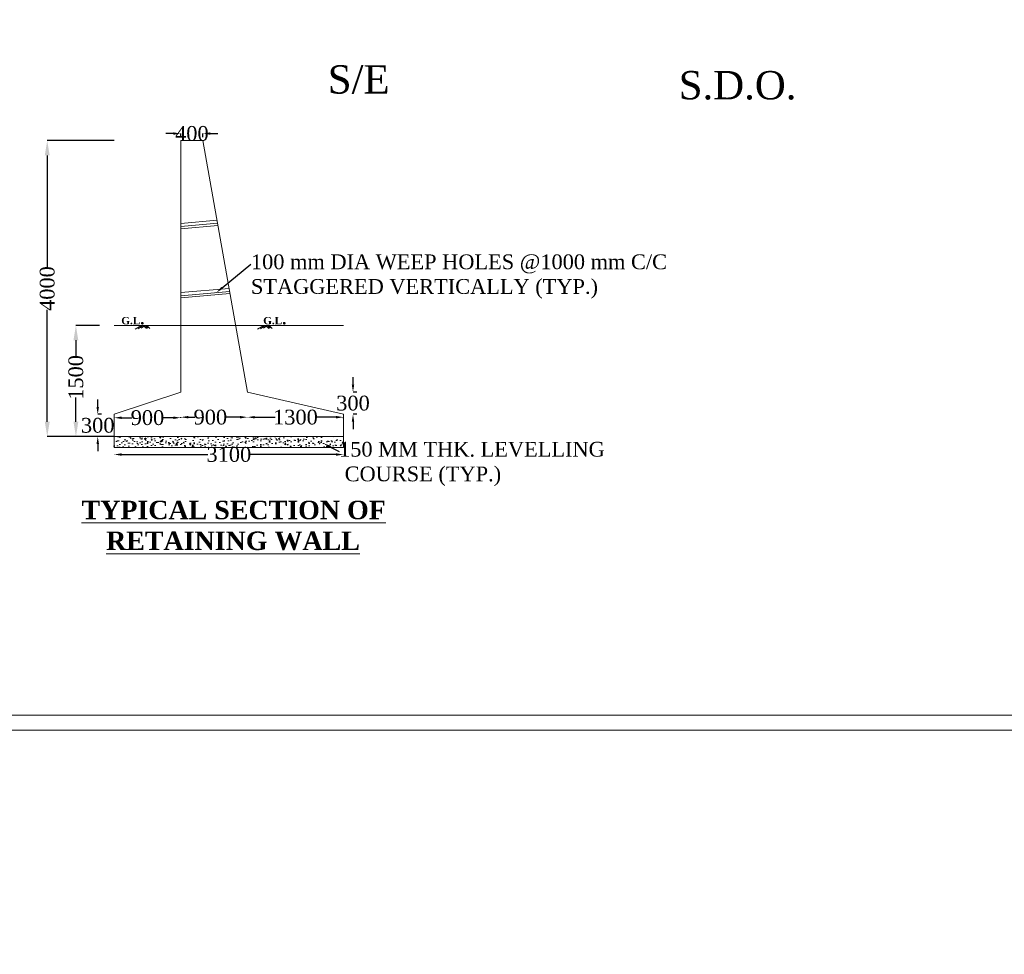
# Model space of a CAD drawing. Header units: millimetres. Extents: x -20950785 to 389010297, y -11535949 to 14056629.
# Tile 601 of 654: x 20224219 to 20290755, y -441575 to -378396. Entities that reach past the tile are written whole.
import ezdxf
from ezdxf import colors
from ezdxf.entities.mleader import LeaderData, LeaderLine
from ezdxf.math import Vec2, Vec3

# ---------------------------------------------------------------- set-up
doc = ezdxf.new("R2010")
doc.units = ezdxf.units.MM
doc.header["$LTSCALE"] = 60
doc.header["$MEASUREMENT"] = 0
doc.layers.add('TEX', color=6, linetype='Continuous')
doc.layers.add('TEXT', color=7, linetype='Continuous')
doc.styles.add('PDF Arial Bold', font='times.ttf')
doc.styles.add('style1', font='txt.shx', dxfattribs={"height": 1})
doc.dimstyles.get("Standard").update_dxf_attribs({"dimtxt": 400, "dimasz": 215, "dimexe": 0.18, "dimexo": 0.0625, "dimgap": 0.09, "dimtad": 0, "dimtih": 1, "dimtoh": 1, "dimdec": 0, "dimzin": 4, "dimdsep": 46, "dimtxsty": 'Standard', "dimblk": 'OPEN90', "dimcen": 0, "dimadec": 0, "dimazin": 1, "dimtfac": 1, "dimtdec": 0, "dimtix": 1, "dimtofl": 0, "dimtmove": 0, "dimatfit": 3, "dimldrblk": 'OPEN30', "dimfxl": 1, "dimtolj": 1, "dimtzin": 0, "dimarcsym": 0})

# ---------------------------------------------------------------- blocks, each defined once
blk = doc.blocks.new('*D4162')
at = {"color": 0, "linetype": 'Continuous', "lineweight": -2, "ltscale": 2, "transparency": 16777216}
for p, q in [((20234604, -386093), (20234104, -386093)), ((20235104, -386332), (20235104, -386093)), ((20236604, -386343), (20236604, -386093)), ((20237104, -386093), (20237604, -386093))]:
    blk.add_line(p, q, dxfattribs=at)
at = {"color": 0, "linetype": 'Continuous', "lineweight": 9, "ltscale": 2, "transparency": 16777216}
for points in [[(20234604, -386010), (20234604, -386176), (20235104, -386093)], [(20237104, -386010), (20237104, -386176), (20236604, -386093)]]:
    blk.add_solid(points, dxfattribs=at)
at = {"layer": 'Defpoints', "color": 0, "linetype": 'Continuous', "lineweight": 9, "ltscale": 2, "transparency": 16777216}
for p in [(20235104, -386332), (20236604, -386093), (20236604, -386343)]:
    blk.add_point(p, dxfattribs=at)
at = {"color": 0, "linetype": 'Continuous', "lineweight": 9, "ltscale": 2, "transparency": 16777216, "insert": (20235854, -386093), "char_height": 1000, "attachment_point": 5, "style": 'PDF Arial Bold'}
blk.add_mtext('\\A1;400', dxfattribs=at)
blk = doc.blocks.new('*D4163')
at = {"color": 0, "linetype": 'Continuous', "lineweight": -2, "ltscale": 2, "transparency": 16777216}
for p, q in [((20230604, -407780), (20230604, -407791)), ((20231104, -407790), (20236934, -407790)), ((20245604, -407790), (20239774, -407790)), ((20246104, -407780), (20246104, -407791))]:
    blk.add_line(p, q, dxfattribs=at)
at = {"color": 0, "linetype": 'Continuous', "lineweight": 9, "ltscale": 2, "transparency": 16777216}
for points in [[(20231104, -407707), (20231104, -407874), (20230604, -407790)], [(20245604, -407707), (20245604, -407874), (20246104, -407790)]]:
    blk.add_solid(points, dxfattribs=at)
at = {"layer": 'Defpoints', "color": 0, "linetype": 'Continuous', "lineweight": 9, "ltscale": 2, "transparency": 16777216}
for p in [(20230604, -407780), (20246104, -407780), (20246104, -407790)]:
    blk.add_point(p, dxfattribs=at)
at = {"color": 0, "linetype": 'Continuous', "lineweight": 9, "ltscale": 2, "transparency": 16777216, "insert": (20238354, -407790), "char_height": 1000, "attachment_point": 5, "style": 'PDF Arial Bold'}
blk.add_mtext('\\A1;3100', dxfattribs=at)
blk = doc.blocks.new('*D4164')
at = {"color": 0, "linetype": 'Continuous', "lineweight": -2, "ltscale": 2, "transparency": 16777216}
for p, q in [((20230604, -405303), (20230604, -405303)), ((20231104, -405303), (20231802, -405303)), ((20234604, -405303), (20233906, -405303)), ((20235104, -405303), (20235104, -405303))]:
    blk.add_line(p, q, dxfattribs=at)
at = {"color": 0, "linetype": 'Continuous', "lineweight": 9, "ltscale": 2, "transparency": 16777216}
for points in [[(20231104, -405220), (20231104, -405387), (20230604, -405303)], [(20234604, -405220), (20234604, -405387), (20235104, -405303)]]:
    blk.add_solid(points, dxfattribs=at)
at = {"layer": 'Defpoints', "color": 0, "linetype": 'Continuous', "lineweight": 9, "ltscale": 2, "transparency": 16777216}
for p in [(20230604, -405303), (20235104, -405303), (20235104, -405303)]:
    blk.add_point(p, dxfattribs=at)
at = {"color": 0, "linetype": 'Continuous', "lineweight": 9, "ltscale": 2, "transparency": 16777216, "insert": (20232854, -405303), "char_height": 1000, "attachment_point": 5, "style": 'PDF Arial Bold'}
blk.add_mtext('\\A1;900', dxfattribs=at)
blk = doc.blocks.new('*D4165')
at = {"color": 0, "linetype": 'Continuous', "lineweight": -2, "ltscale": 2, "transparency": 16777216}
for p, q in [((20235104, -405303), (20235104, -405267)), ((20235604, -405267), (20236052, -405267)), ((20239104, -405267), (20238156, -405267)), ((20239604, -405267), (20239604, -405267))]:
    blk.add_line(p, q, dxfattribs=at)
at = {"color": 0, "linetype": 'Continuous', "lineweight": 9, "ltscale": 2, "transparency": 16777216}
for points in [[(20235604, -405184), (20235604, -405350), (20235104, -405267)], [(20239104, -405184), (20239104, -405350), (20239604, -405267)]]:
    blk.add_solid(points, dxfattribs=at)
at = {"layer": 'Defpoints', "color": 0, "linetype": 'Continuous', "lineweight": 9, "ltscale": 2, "transparency": 16777216}
for p in [(20235104, -405303), (20239604, -405267), (20239604, -405267)]:
    blk.add_point(p, dxfattribs=at)
at = {"color": 0, "linetype": 'Continuous', "lineweight": 9, "ltscale": 2, "transparency": 16777216, "insert": (20237104, -405267), "char_height": 1000, "attachment_point": 5, "style": 'PDF Arial Bold'}
blk.add_mtext('\\A1;900', dxfattribs=at)
blk = doc.blocks.new('*D4166')
at = {"color": 0, "linetype": 'Continuous', "lineweight": -2, "ltscale": 2, "transparency": 16777216}
for p, q in [((20239604, -405267), (20239604, -405267)), ((20240104, -405267), (20241490, -405267)), ((20245604, -405267), (20244218, -405267)), ((20246104, -405325), (20246104, -405267))]:
    blk.add_line(p, q, dxfattribs=at)
at = {"color": 0, "linetype": 'Continuous', "lineweight": 9, "ltscale": 2, "transparency": 16777216}
for points in [[(20240104, -405184), (20240104, -405351), (20239604, -405267)], [(20245604, -405184), (20245604, -405351), (20246104, -405267)]]:
    blk.add_solid(points, dxfattribs=at)
at = {"layer": 'Defpoints', "color": 0, "linetype": 'Continuous', "lineweight": 9, "ltscale": 2, "transparency": 16777216}
for p in [(20239604, -405267), (20246104, -405267), (20246104, -405325)]:
    blk.add_point(p, dxfattribs=at)
at = {"color": 0, "linetype": 'Continuous', "lineweight": 9, "ltscale": 2, "transparency": 16777216, "insert": (20242854, -405267), "char_height": 1000, "attachment_point": 5, "style": 'PDF Arial Bold'}
blk.add_mtext('\\A1;1300', dxfattribs=at)
blk = doc.blocks.new('*D4167')
at = {"color": 0, "linetype": 'Continuous', "lineweight": -2, "ltscale": 2, "transparency": 16777216}
for p, q in [((20229492, -404571), (20229492, -404071)), ((20229741, -405071), (20229492, -405071)), ((20229741, -406571), (20229492, -406571)), ((20229492, -407071), (20229492, -407571))]:
    blk.add_line(p, q, dxfattribs=at)
at = {"color": 0, "linetype": 'Continuous', "lineweight": 9, "ltscale": 2, "transparency": 16777216}
for points in [[(20229409, -404571), (20229576, -404571), (20229492, -405071)], [(20229409, -407071), (20229576, -407071), (20229492, -406571)]]:
    blk.add_solid(points, dxfattribs=at)
at = {"layer": 'Defpoints', "color": 0, "linetype": 'Continuous', "lineweight": 9, "ltscale": 2, "transparency": 16777216}
for p in [(20229741, -405071), (20229492, -406571), (20229741, -406571)]:
    blk.add_point(p, dxfattribs=at)
at = {"color": 0, "linetype": 'Continuous', "lineweight": 9, "ltscale": 2, "transparency": 16777216, "insert": (20229492, -405821), "char_height": 1000, "attachment_point": 5, "style": 'PDF Arial Bold'}
blk.add_mtext('\\A1;300', dxfattribs=at)
blk = doc.blocks.new('*D4170')
at = {"color": 0, "linetype": 'Continuous', "lineweight": -2, "ltscale": 2, "transparency": 16777216}
for p, q in [((20229611, -399071), (20228016, -399071)), ((20228017, -400071), (20228017, -401214)), ((20228017, -405571), (20228017, -403942)), ((20230604, -406571), (20228016, -406571))]:
    blk.add_line(p, q, dxfattribs=at)
at = {"color": 0, "linetype": 'Continuous', "lineweight": 9, "ltscale": 2, "transparency": 16777216}
for points in [[(20227850, -400071), (20228183, -400071), (20228017, -399071)], [(20227850, -405571), (20228183, -405571), (20228017, -406571)]]:
    blk.add_solid(points, dxfattribs=at)
at = {"layer": 'Defpoints', "color": 0, "linetype": 'Continuous', "lineweight": 9, "ltscale": 2, "transparency": 16777216}
for p in [(20229611, -399071), (20228017, -406571), (20230604, -406571)]:
    blk.add_point(p, dxfattribs=at)
at = {"color": 0, "linetype": 'Continuous', "lineweight": 9, "ltscale": 2, "transparency": 16777216, "insert": (20228017, -402578), "char_height": 1000, "attachment_point": 5, "rotation": 90, "style": 'PDF Arial Bold'}
blk.add_mtext('\\A1;1500', dxfattribs=at)
blk = doc.blocks.new('*D4168')
at = {"color": 0, "linetype": 'Continuous', "lineweight": -2, "ltscale": 2, "transparency": 16777216}
for p, q in [((20246743, -403071), (20246743, -402571)), ((20246991, -403571), (20246743, -403571)), ((20246991, -405071), (20246743, -405071)), ((20246743, -405571), (20246743, -406071))]:
    blk.add_line(p, q, dxfattribs=at)
at = {"color": 0, "linetype": 'Continuous', "lineweight": 9, "ltscale": 2, "transparency": 16777216}
for points in [[(20246660, -403071), (20246826, -403071), (20246743, -403571)], [(20246660, -405571), (20246826, -405571), (20246743, -405071)]]:
    blk.add_solid(points, dxfattribs=at)
at = {"layer": 'Defpoints', "color": 0, "linetype": 'Continuous', "lineweight": 9, "ltscale": 2, "transparency": 16777216}
for p in [(20246991, -403571), (20246743, -405071), (20246991, -405071)]:
    blk.add_point(p, dxfattribs=at)
at = {"color": 0, "linetype": 'Continuous', "lineweight": 9, "ltscale": 2, "transparency": 16777216, "insert": (20246743, -404321), "char_height": 1000, "attachment_point": 5, "style": 'PDF Arial Bold'}
blk.add_mtext('\\A1;300', dxfattribs=at)
blk = doc.blocks.new('*D4169')
at = {"color": 0, "linetype": 'Continuous', "lineweight": -2, "ltscale": 2, "transparency": 16777216}
for p, q in [((20230604, -386572), (20226080, -386572)), ((20226080, -387572), (20226080, -395133)), ((20226080, -405571), (20226080, -398010)), ((20230604, -406571), (20226080, -406571))]:
    blk.add_line(p, q, dxfattribs=at)
at = {"color": 0, "linetype": 'Continuous', "lineweight": 9, "ltscale": 2, "transparency": 16777216}
for points in [[(20225913, -387572), (20226247, -387572), (20226080, -386572)], [(20225913, -405571), (20226247, -405571), (20226080, -406571)]]:
    blk.add_solid(points, dxfattribs=at)
at = {"layer": 'Defpoints', "color": 0, "linetype": 'Continuous', "lineweight": 9, "ltscale": 2, "transparency": 16777216}
for p in [(20226080, -386572), (20230604, -386572), (20230604, -406571)]:
    blk.add_point(p, dxfattribs=at)
at = {"color": 0, "linetype": 'Continuous', "lineweight": 9, "ltscale": 2, "transparency": 16777216, "insert": (20226080, -396571), "char_height": 1000, "attachment_point": 5, "rotation": 90, "style": 'PDF Arial Bold'}
blk.add_mtext('\\A1;4000', dxfattribs=at)

msp = doc.modelspace()

# ---------------------------------------------------------------- hatches: boundary and pattern name
at = {"linetype": 'Continuous', "lineweight": 9, "ltscale": 2}
h = msp.add_hatch(dxfattribs=at)
h.set_pattern_fill('AR-CONC', scale=100)
h.set_pattern_definition([(50, (-48485957.27, 1728921.7), (717.2601826, -62.752135), [75, -825]), (355, (-48485957.3, 1728921.7), (-138.751334, 752.192134), [60, -660]), (100.4514445, (-48485897.5, 1728916.46), (578.508847, 689.439991), [63.740192, -701.142112]), (46.1842, (-48485957.3, 1729121.7), (1067.241331, -165.519281), [112.5, -1237.5]), (96.6356355, (-48485868.3, 1729107.9), (934.661946, 974.1186), [95.610342, -1051.71376]), (351.184164, (-48485957.3, 1729121.7), (934.661945, 974.1186), [90, -990.000001]), (21, (-48485857.27, 1729071.7), (596.907052, -402.6188907), [75, -825]), (326, (-48485857.3, 1729071.7), (243.315332, 725.150045), [60, -660]), (71.4514447, (-48485807.5, 1729038.14), (840.222377, 322.531153), [63.74019, -701.142112]), (37.5, (-48485957.27, 1728921.7), (12.1598553, 332.8938538), [0, -652, 0, -670, 0, -662.5]), (7.5, (-48485957.27, 1728921.7), (263.0695374, 394.4117119), [0, -382, 0, -637, 0, -252.5]), (327.5, (-48486180.27, 1728921.7), (533.8224362, -22.5548717), [0, -250, 0, -780, 0, -1035]), (317.5, (-48486280.27, 1728921.7), (583.1861693, 100.1049823), [0, -325, 0, -518, 0, -735])])
h.paths.add_polyline_path([(20246104, -407321.5), (20246104, -406571.5), (20230604, -406571.5), (20230604, -407321.5)])

# ---------------------------------------------------------------- linework, layer by layer
at = {"color": 7, "linetype": 'Continuous', "lineweight": 9, "ltscale": 2}
for p, q in [((20230604, -406571.5), (20230604, -407321.5)), ((20246104, -406571.5), (20246104, -407321.5))]:
    msp.add_line(p, q, dxfattribs=at)
at = {"color": 7, "linetype": 'Continuous', "lineweight": 9, "ltscale": 2, "elevation": -2327.17}
for points in [[(20101965.5, -224068.5), (20385895, -224068.5), (20385895, -426420), (20101965.5, -426420)], [(20102965.5, -225068.5), (20384895, -225068.5), (20384895, -425420), (20102965.5, -425420)]]:
    msp.add_lwpolyline(points, close=True, dxfattribs=at)
at = {"color": 7, "linetype": 'Continuous', "lineweight": 9, "ltscale": 2}
msp.add_circle((20251548.54, -371605.81), 347474.95, dxfattribs=at)
at = {"layer": 'TEX', "color": 7, "lineweight": 9, "ltscale": 20}
for p, q in [((20235104, -386571.5), (20236604, -386571.5)), ((20235104, -386571.5), (20235104, -403571.5)), ((20236604, -386571.5), (20239604, -403571.5)), ((20235104, -392173.12), (20237554.37, -391956.91)), ((20235104, -392381.13), (20237590.51, -392161.74)), ((20235104, -392533.8), (20237617.04, -392312.06)), ((20235104, -396846.18), (20238366.38, -396558.32)), ((20235104, -397054.19), (20238402.53, -396763.14)), ((20235104, -397206.85), (20238429.05, -396913.47)), ((20230604, -399071.5), (20246104, -399071.5)), ((20232450.88, -399071.5), (20232027.95, -399314.12)), ((20232565, -399071.5), (20232222.04, -399288.3)), ((20232703.08, -399071.5), (20232430.51, -399238.78)), ((20232565, -399071.5), (20232780.96, -399274.13)), ((20232703.08, -399071.5), (20232872.91, -399249.37)), ((20232809.11, -399071.5), (20233017.88, -399277.57)), ((20240714.46, -399071.5), (20240291.53, -399314.12)), ((20240828.58, -399071.5), (20240485.62, -399288.3)), ((20240966.66, -399071.5), (20240694.09, -399238.78)), ((20240828.58, -399071.5), (20241044.54, -399274.13)), ((20240966.66, -399071.5), (20241136.49, -399249.37)), ((20241072.69, -399071.5), (20241281.46, -399277.57)), ((20230604, -405071.5), (20235104, -403571.5)), ((20239604, -403571.5), (20246104, -405071.5)), ((20230604, -405071.5), (20230604, -406571.5)), ((20246104, -406571.5), (20246104, -405071.5)), ((20230604, -406571.5), (20246104, -406571.5)), ((20230604, -407321.5), (20246104, -407321.5))]:
    msp.add_line(p, q, dxfattribs=at)

# ---------------------------------------------------------------- texts
at = {"linetype": 'Continuous', "lineweight": 9, "attachment_point": 1}
for s, insert, char_height, width in [('\\pi7448.80773;{\\fTimes New Roman|b0|i0|c0|p18;\\LCertified that the boring details  shown are correct.}', (14742296.26, -375947.99), 1915.15152, 72153.3279), ('\\pi5418.09167,t45718.09167;{\\fTimes New Roman|b0|i0|c0|p18;\\L ELEVATION OF \\P\\pi2504.57329,t42804.57329;ABUTMENT ELEMENT \\P\\pi7381.21352,t47681.21352;DIRECTION}', (16064187.57, -388923.96), 1300, 25045.2677), ('\\pi7448.80773;{\\fTimes New Roman|b0|i0|c0|p18;\\LCertified that the boring details  shown are correct.}', (16179622.17, -398178.72), 1915.15152, 72153.3279), ('\\pi5418.09167,t45718.09167;{\\fTimes New Roman|b0|i0|c0|p18;\\L ELEVATION OF \\P\\pi2504.57329,t42804.57329;ABUTMENT ELEMENT \\P\\pi7381.21352,t47681.21352;DIRECTION}', (13515587.71, -425737.18), 1300, 25045.2677)]:
    msp.add_mtext(s, dxfattribs=dict(at, insert=insert, char_height=char_height, width=width))
at = {"linetype": 'Continuous', "lineweight": 9, "char_height": 2118.0044, "attachment_point": 1, "style": 'style1'}
for s, insert in [('{\\fTimes New Roman|b0|i0|c0|p18;\\H0.90422x;S/E \\H1.10592x;                      }', (20245038.12, -381474.87)), ('{\\fTimes New Roman|b0|i0|c0|p18;\\H0.90422x;S.D.O. \\H1.10592x;                        }', (20268754.4, -381865.21))]:
    msp.add_mtext(s, dxfattribs=dict(at, insert=insert))
at = {"color": 7, "linetype": 'Continuous', "lineweight": 9, "ltscale": 2, "char_height": 750, "width": 11046.4642, "attachment_point": 1}
for insert in [(20231083.24, -398240.72), (20240674.68, -398240.72)]:
    msp.add_mtext('{\\fTimes New Roman|b1|i0|c0|p18;\\H0.66667x;G.L\\H1.5x;.}', dxfattribs=dict(at, insert=insert))
at = {"layer": 'TEX', "color": 7, "lineweight": 9, "insert": (20227788.75, -410912.25), "char_height": 1250, "width": 21243.5474, "attachment_point": 1}
msp.add_mtext('\\pi610.48396;{\\fTimes New Roman|b1|i0|c0|p18;\\LTYPICAL SECTION OF \\P\\pi2269.62414;RETAINING WALL }', dxfattribs=at)
at = {"layer": 'TEXT', "linetype": 'Continuous', "lineweight": 9, "char_height": 1300, "attachment_point": 1}
for s, insert, width in [('\\pi2427.77062;{\\fTimes New Roman|b0|i0|c0|p18;\\LELEVATION OF PIER \\P\\pi3593.74034;ALONG CURRENT \\P\\pi6498.82325;DIRECTION  }', (14680533.09, -379063.5), 23280.4872), ('\\pi1974.11068;{\\fTimes New Roman|b0|i0|c0|p18;\\LELEVATION OF PIER \\P\\pi3681.82517;ALONG TRAFFIC  \\P\\pi6045.16331;DIRECTION  }', (14701175.54, -379516.22), 22373.1673), ('\\pi2427.77062;{\\fTimes New Roman|b0|i0|c0|p18;\\LELEVATION OF PIER \\P\\pi3593.74034;ALONG CURRENT \\P\\pi6498.82325;DIRECTION  }', (16099926.42, -380115.05), 23280.4872), ('\\pi1974.11068;{\\fTimes New Roman|b0|i0|c0|p18;\\LELEVATION OF PIER \\P\\pi3681.82517;ALONG TRAFFIC  \\P\\pi6045.16331;DIRECTION  }', (16120568.86, -380567.77), 22373.1673), ('\\pi2427.77062;{\\fTimes New Roman|b0|i0|c0|p18;\\LELEVATION OF PIER \\P\\pi3593.74034;ALONG CURRENT \\P\\pi6498.82325;DIRECTION  }', (13548850.92, -419096.5), 23280.4872), ('\\pi1974.11068;{\\fTimes New Roman|b0|i0|c0|p18;\\LELEVATION OF PIER \\P\\pi3681.82517;ALONG TRAFFIC  \\P\\pi6045.16331;DIRECTION  }', (13569493.36, -419549.21), 22373.1673)]:
    msp.add_mtext(s, dxfattribs=dict(at, insert=insert, width=width))

# ---------------------------------------------------------------- dimensions: what is measured, and where the dimension line sits
at = {"color": 7, "linetype": 'Continuous', "lineweight": 9, "ltscale": 2}
for base, p1, p2, text, picture, middle in [((20236604, -386092.9), (20235104, -386332.08), (20236604, -386342.9), '400', '*D4162', (20235854, -386092.9)), ((20235104, -405303.43), (20230604, -405303.43), (20235104, -405303.43), '900', '*D4164', (20232854, -405303.43)), ((20246104, -405267.17), (20239604, -405267.17), (20246104, -405325.02), '1300', '*D4166', (20242854, -405267.17)), ((20246104, -407790.4), (20230604, -407779.9), (20246104, -407779.9), '3100', '*D4163', (20238354, -407790.4))]:
    dim = msp.add_linear_dim(base=base, p1=p1, p2=p2, text=text, dimstyle='Standard', override={"dimtxt": 1000, "dimasz": 500, "dimtxsty": 'PDF Arial Bold', "dimfxl": 300}, dxfattribs=at)
    dim.commit()
    dim.dimension.update_dxf_attribs({"geometry": picture, "text_midpoint": middle})
dim = msp.add_linear_dim(base=(20226079.91, -386571.5), p1=(20230604, -406571.5), p2=(20230604, -386571.5), angle=90, text='4000', dimstyle='Standard', override={"dimtxt": 1000, "dimasz": 1000, "dimtxsty": 'PDF Arial Bold', "dimfxl": 300}, dxfattribs=at)
dim.commit()
dim.dimension.update_dxf_attribs({"geometry": '*D4169', "text_midpoint": (20226079.91, -396571.5), "text_rotation": 90})
dim = msp.add_linear_dim(base=(20228016.58, -406571.5), p1=(20229611.34, -399071.5), p2=(20230604, -406571.5), angle=90, text='1500', dimstyle='Standard', override={"dimtxt": 1000, "dimasz": 1000, "dimtxsty": 'PDF Arial Bold', "dimfxl": 300}, dxfattribs=at)
dim.commit()
dim.dimension.update_dxf_attribs({"geometry": '*D4170', "text_midpoint": (20228016.58, -402577.9), "dimtype": 160, "text_rotation": 90})
for base, p1, p2, picture, middle in [((20246742.91, -405071.5), (20246991.41, -403571.5), (20246991.41, -405071.5), '*D4168', (20246742.91, -404321.5)), ((20229492.41, -406571.5), (20229740.91, -405071.5), (20229740.91, -406571.5), '*D4167', (20229492.41, -405821.5))]:
    dim = msp.add_linear_dim(base=base, p1=p1, p2=p2, angle=90, text='300', dimstyle='Standard', override={"dimtxt": 1000, "dimasz": 500, "dimtxsty": 'PDF Arial Bold', "dimfxl": 300}, dxfattribs=at)
    dim.commit()
    dim.dimension.update_dxf_attribs({"geometry": picture, "text_midpoint": middle})
dim = msp.add_linear_dim(base=(20239604, -405266.99), p1=(20235104, -405303.43), p2=(20239604, -405266.99), text='900', dimstyle='Standard', override={"dimtxt": 1000, "dimasz": 500, "dimtxsty": 'PDF Arial Bold', "dimfxl": 300}, dxfattribs=at)
dim.commit()
dim.dimension.update_dxf_attribs({"geometry": '*D4165', "text_midpoint": (20237104, -405266.99), "dimtype": 160})

# ---------------------------------------------------------------- leaders
ml = msp.add_multileader_mtext('Standard', dxfattribs=at)
ml.set_content('100 mm DIA WEEP HOLES @1000 mm C/C \\PSTAGGERED VERTICALLY (TYP.)', color=7, style='PDF Arial Bold')
ml.set_leader_properties()
ml.build(insert=Vec2(0, 0))
ml.multileader.update_dxf_attribs({"text_right_attachment_type": 6, "dogleg_length": 0.36, "arrow_head_size": 500})
ctx = ml.context
ctx.base_point, ctx.char_height, ctx.arrow_head_size, ctx.landing_gap_size, ctx.plane_origin = Vec3(20239845.95, -394920.71), 1000, 500, 0.09, Vec3(20237510.21, -396841.88)
ctx.right_attachment = 6
notes = []
notes.append((ctx, [(0, (1, 1, 0), (20239845.59, -394920.71), (1, 0), 0.36, [(0, [(20237510.21, -396841.88)], 0, [])])]))
ctx.mtext.insert, ctx.mtext.flow_direction = Vec3(20239846.04, -394262.81), 5
ml = msp.add_multileader_mtext('Standard', dxfattribs=at)
ml.set_content('150 MM THK. LEVELLING\\P COURSE (TYP.)', color=7, style='PDF Arial Bold')
ml.set_leader_properties()
ml.build(insert=Vec2(0, 0))
ml.multileader.update_dxf_attribs({"text_right_attachment_type": 6, "dogleg_length": 0.36, "arrow_head_size": 500})
ctx = ml.context
ctx.base_point, ctx.char_height, ctx.arrow_head_size, ctx.landing_gap_size, ctx.plane_origin = Vec3(20245800.59, -407590.81), 1000, 500, 0.09, Vec3(20244745.23, -407030.81)
ctx.right_attachment = 6
notes.append((ctx, [(0, (1, 1, 0), (20245800.23, -407590.81), (1, 0), 0.36, [(0, [(20244745.23, -407030.81)], 0, [])])]))
ctx.mtext.insert, ctx.mtext.flow_direction = Vec3(20245800.68, -406932.92), 5
for ctx, leaders in notes:
    for number, flags, end, landing, length, lines in leaders:
        leader = LeaderData()
        leader.index, (leader.has_last_leader_line, leader.has_dogleg_vector, leader.attachment_direction) = number, flags
        leader.last_leader_point, leader.dogleg_vector, leader.dogleg_length = Vec3(end), Vec3(landing), length
        for number, points, colour, breaks in lines:
            line = LeaderLine()
            line.index, line.vertices, line.color, line.breaks = number, Vec3.list(points), colors.encode_raw_color(colour), breaks
            leader.lines.append(line)
        ctx.leaders.append(leader)

doc.saveas('drawing.dxf')
